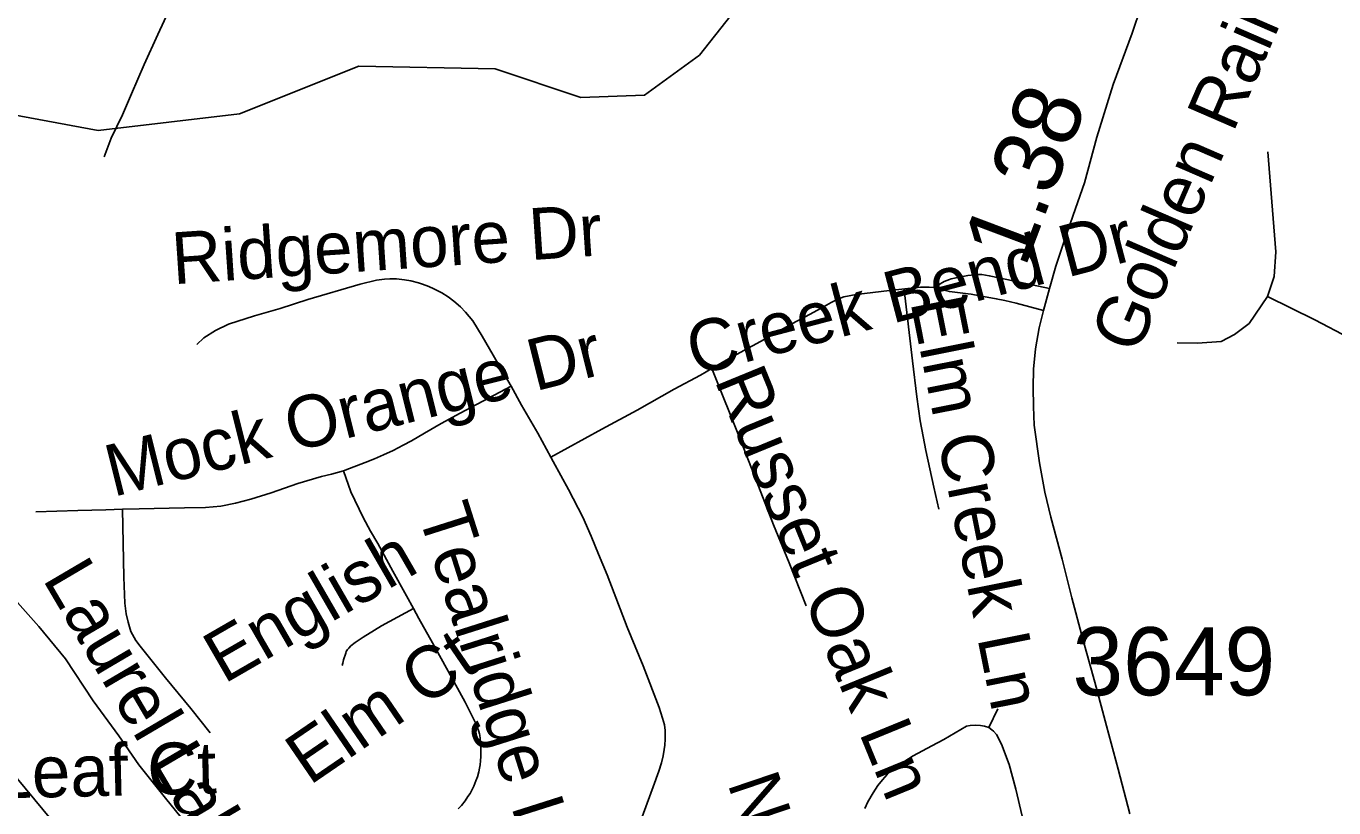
# Model space of a CAD drawing. Extents: x 1383679 to 1536984, y 460658 to 651027.
# Drawn here: x 1452269 to 1454668, y 485355 to 486789 of the extents above; entities that cross this region are included whole.
import ezdxf

# ---------------------------------------------------------------- set-up
doc = ezdxf.new("R2010")
doc.units = 0
for name, color, linetype in [('Exist Hydrographic Creek Single Shore', 7, 'Continuous'), ('Exist Hydrographic Misc Water Feature', 7, 'Continuous'), ('Exist Road Non-System Type 51', 7, 'Continuous'), ('Exist Road Non-System Type 51 Label', 7, 'Continuous'), ('Exist Road Secondary Mileage Hundredths English Label', 7, 'Continuous'), ('Exist Road Secondary Type 51 Attributed', 7, 'Continuous'), ('Exist Road Secondary Type 51 Number Label', 7, 'Continuous')]:
    doc.layers.add(name, color=color, linetype=linetype)

msp = doc.modelspace()

# ---------------------------------------------------------------- linework, layer by layer
at = {"layer": 'Exist Hydrographic Creek Single Shore'}
msp.add_lwpolyline([(1451305.3, 486835.8), (1451546.2, 486755.5), (1452401.3, 486597.1), (1452660.2, 486628), (1452879.2, 486715.5), (1453129.2, 486710.5), (1453286.3, 486658.1), (1453403.2, 486662.3), (1453504.2, 486735.7), (1454042.3, 487417.5)], dxfattribs=at)
at = {"layer": 'Exist Hydrographic Misc Water Feature'}
for points in [[(1452545.9, 486850.8), (1452510.5, 486773.6), (1452485.5, 486718.2), (1452462.4, 486664.6), (1452445.7, 486626.3), (1452425, 486583.3), (1452412.3, 486549.1)], [(1452125.2, 485950.1), (1452154, 485881.4), (1452183, 485823.3), (1452212.2, 485778.4), (1452253.4, 485731.6), (1452292.6, 485687.4), (1452341.5, 485628.1), (1452392.1, 485550.8), (1452438.9, 485486.6), (1452476, 485433.4), (1452524.9, 485372.5), (1452571.8, 485314.1), (1452632.8, 485253), (1452672.1, 485213.6), (1452703.2, 485161.3), (1452720.3, 485115), (1452723.7, 485081.3), (1452713, 485043), (1452700.5, 485021), (1452661.8, 484974.2), (1452620.9, 484934.8), (1452590.3, 484899.3), (1452580, 484885.6)]]:
    msp.add_lwpolyline(points, dxfattribs=at)
at = {"layer": 'Exist Road Non-System Type 51'}
msp.add_line((1454034.6, 485501.9), (1454051.7, 485536.1), dxfattribs=at)
for points in [[(1454546.3, 486293.1), (1454558, 486329.3), (1454561.5, 486374.6), (1454546.9, 486558.2)], [(1453158.6, 486128.1), (1453148.6, 486146.3), (1453105.8, 486220), (1453088.2, 486248.4), (1453075.1, 486263.9), (1453066.1, 486273.8), (1453053.3, 486284.1), (1453043.4, 486292.5), (1453031.7, 486299.6), (1453014.2, 486308), (1453004.4, 486312.4), (1452992.6, 486316.6), (1452989, 486317.6), (1452974.6, 486321.6), (1452962.8, 486323.7), (1452948.3, 486325.2), (1452936.1, 486325.2), (1452926.3, 486324.8), (1452912, 486322.7), (1452881.5, 486315.5), (1452785.6, 486287.1), (1452735.3, 486270.9), (1452688.1, 486257.1), (1452640.4, 486241.9), (1452616.4, 486230.4), (1452595.2, 486216.9), (1452582.4, 486205)], [(1454145.9, 486307.6), (1454056.5, 486326.6), (1454035.8, 486331), (1454022.1, 486332.9), (1454012.6, 486332.9), (1454008.8, 486332.7), (1454002.5, 486332.2), (1453996.4, 486331.2), (1453987, 486329.5), (1453974.8, 486327.2), (1453966, 486325.1), (1453963, 486324.3), (1453957.6, 486322.2), (1453952.9, 486320.5), (1453949.8, 486318.8), (1453945.8, 486316.3), (1453943.3, 486314.2), (1453939.2, 486309.5)], [(1453526.7, 486160.6), (1453557.5, 486178.4), (1453616.2, 486210.5), (1453673.3, 486242.4), (1453707.2, 486260.1), (1453733.1, 486274.7), (1453745.9, 486282), (1453759.1, 486288.5), (1453769.2, 486292), (1453791.5, 486296.5), (1453853, 486303.8), (1453880.9, 486306.7), (1453909.7, 486309.9), (1453925.4, 486309.9), (1453939.2, 486309.5)], [(1453943.4, 485902.5), (1453934, 485942.8), (1453919.2, 486010), (1453914.2, 486035.8), (1453908.7, 486064.5), (1453902.6, 486108.5), (1453895.1, 486174.5), (1453879.9, 486305.2)], [(1453939.2, 486309.5), (1453939.9, 486309.5), (1453953.1, 486304.2), (1453962.6, 486301.9), (1453977.3, 486300.1), (1453987, 486299), (1453996.9, 486297.6), (1454002.5, 486296.9), (1454008.4, 486295.9), (1454016, 486294.6), (1454025.2, 486292.9), (1454048.4, 486288.7), (1454064.3, 486285.4), (1454084.9, 486280.5), (1454135.3, 486267)], [(1454546.3, 486293.1), (1454512.4, 486243.2), (1454485.6, 486222.8), (1454461.1, 486210.3), (1454417.8, 486206.9), (1454380.5, 486208.1)], [(1454904.3, 486054), (1454809.7, 486128.8), (1454751.3, 486180.9), (1454720.9, 486204.7), (1454695.8, 486217.1), (1454632.7, 486250), (1454546.3, 486293.1)], [(1453231.6, 485997.8), (1453325.3, 486049.3), (1453389.8, 486084.2), (1453457.8, 486123), (1453505.9, 486148.7), (1453526.7, 486160.6)], [(1453700, 485725.4), (1453668.5, 485804.3), (1453640.2, 485873.8), (1453608.4, 485955.8), (1453579.9, 486028), (1453526.7, 486160.6)], [(1452851.3, 485973.2), (1452854.1, 485974), (1452890.8, 485988.3), (1452907.8, 485995.2), (1452924.8, 486002.2), (1452942, 486010.3), (1452960.9, 486019.9), (1452975.8, 486028.2), (1452999.9, 486042.3), (1453030.6, 486059.9), (1453065.5, 486078.6), (1453158.6, 486128.1)], [(1453231.6, 485997.8), (1453207.8, 486041.9), (1453177.5, 486093.7), (1453158.6, 486128.1)], [(1451818.5, 486101.7), (1451829.6, 485923.7), (1451785.1, 485793.9), (1451740.7, 485675.2), (1451751.8, 485519.4), (1451777.7, 485319.2), (1451792.6, 485170.8), (1451830.7, 484925.2), (1451840.3, 484872.1), (1451880, 484780.3), (1451977.9, 484647.9), (1452092.8, 484555.2), (1452237.3, 484507), (1452374.5, 484469.9), (1452456, 484469.9), (1452537.5, 484499.6), (1452611.7, 484558.9), (1452682.1, 484673.9), (1452700.6, 484796.3), (1452667.2, 484900.1), (1452541.2, 485059.6), (1452107.6, 485582.5)], [(1453370.1, 485261), (1453381.4, 485290.4), (1453401.3, 485344.7), (1453419.4, 485393.1), (1453429.6, 485422.1), (1453434.3, 485437.4), (1453437.6, 485449.8), (1453439.5, 485461.9), (1453440.3, 485469.9), (1453441.2, 485480.6), (1453441.2, 485487.6), (1453441.2, 485496.8), (1453439.9, 485507.1), (1453436.1, 485519), (1453430, 485538.7), (1453400.8, 485615), (1453371.3, 485686.4), (1453334.7, 485782.2), (1453319, 485820.1), (1453305.2, 485853.3), (1453290.2, 485888.1), (1453264.2, 485938.7), (1453235.7, 485990.2), (1453231.6, 485997.8)], [(1452445.9, 485902.4), (1452476.5, 485903.3), (1452531.3, 485904.2), (1452559.3, 485905.1), (1452598.1, 485905.5), (1452625.9, 485908), (1452653, 485913.5), (1452681.1, 485921.2), (1452718.8, 485932.5), (1452767.2, 485949.5), (1452810.9, 485962.6), (1452829.4, 485967), (1452851.3, 485973.2)], [(1452851.3, 485973.2), (1452864.5, 485934.2), (1452887, 485887.3), (1452900.9, 485862), (1452913.9, 485839.9), (1452941.9, 485788.9), (1452966.8, 485743.9), (1452979.6, 485720.4)], [(1452286.9, 485897.7), (1452363.8, 485899.9), (1452415.2, 485901.5), (1452445.9, 485902.4)], [(1452606.7, 485492.1), (1452570.9, 485536.7), (1452524.9, 485593), (1452497.7, 485626.6), (1452478, 485651.3), (1452470.5, 485661.6), (1452461.3, 485678.1), (1452456.1, 485695.5), (1452452.4, 485710.4), (1452450.3, 485730.3), (1452448.1, 485777.6), (1452445.9, 485902.4)], [(1452848.7, 485615.8), (1452849.8, 485620), (1452851.3, 485626.3), (1452855.3, 485638.6), (1452856.3, 485641.5), (1452858.7, 485645.4), (1452860.7, 485647.5), (1452864.9, 485651.9), (1452872.3, 485657.9), (1452887.2, 485667.9), (1452907.8, 485680.4), (1452921.2, 485688.5), (1452979.6, 485720.4)], [(1452979.6, 485720.4), (1452989.5, 485702.3), (1453014.4, 485657.3), (1453043.3, 485605.5), (1453074.1, 485548.5), (1453092.5, 485512), (1453094.3, 485507.9), (1453096.4, 485503.5), (1453099.7, 485494.9), (1453100.8, 485490.5), (1453101.4, 485487.8), (1453101.9, 485481.8), (1453102.8, 485473.1), (1453103, 485466.7), (1453103.2, 485460), (1453103.2, 485448.6), (1453102.5, 485440.9), (1453101.6, 485433.8), (1453100.6, 485427.4), (1453099.2, 485420.8), (1453096.7, 485411.5), (1453094.2, 485404.4), (1453090.2, 485394.7), (1453087.3, 485388.4), (1453083.4, 485381.1), (1453079.5, 485375.2), (1453074.2, 485367.2), (1453067.6, 485359), (1453061.6, 485352.7)], [(1453807.2, 485353.4), (1453813, 485365.9), (1453822.7, 485382.3), (1453831.5, 485395.8), (1453839.7, 485406.2), (1453848.5, 485416.1), (1453860.7, 485427.1), (1453879.2, 485439.2), (1453896.4, 485450), (1453930.1, 485468.5), (1453952.4, 485480.3), (1453993.7, 485504.2), (1454000.5, 485505.5), (1454010.3, 485506.5), (1454019.9, 485505.8), (1454027.2, 485504.6), (1454034.6, 485501.9)], [(1454034.6, 485501.9), (1454034.8, 485501.8), (1454040.4, 485497.5), (1454043.4, 485495.1), (1454048.9, 485489.5), (1454057.9, 485471.7), (1454072.2, 485434.3), (1454084.7, 485388.9), (1454105.1, 485300.4), (1454117.6, 485250.1)]]:
    msp.add_lwpolyline(points, dxfattribs=at)
at = {"layer": 'Exist Road Secondary Type 51 Attributed'}
msp.add_lwpolyline([(1454330.8, 486874.3), (1454298.1, 486775.8), (1454263.1, 486681.7), (1454232.7, 486585.4), (1454210.6, 486501.4), (1454189.4, 486442.3), (1454172, 486390.9), (1454157.9, 486348.5), (1454145.9, 486307.6), (1454135.3, 486267), (1454127.2, 486235.1), (1454120.6, 486197), (1454116.8, 486159.5), (1454116.4, 486125.7), (1454116.6, 486091.2), (1454118.2, 486056.7), (1454128.1, 485987.8), (1454137.5, 485933.9), (1454148.9, 485887.8), (1454169.3, 485810.7), (1454187.1, 485739.7), (1454207.6, 485664.1), (1454229.1, 485585.3), (1454250.7, 485505.1), (1454272.2, 485425.8), (1454293.3, 485343.6)], dxfattribs=at)

# ---------------------------------------------------------------- texts
at = {"layer": 'Exist Road Non-System Type 51 Label'}
for s, rotation, p in [('Golden Rain Ct', 66.5639, (1454305.9, 486183.5)), ('Ridgemore Dr', 3.8647, (1452539.2, 486315.2)), ('Creek Bend Dr', 14.7843, (1453495.6, 486147.1)), ('Elm Creek Ln', 281.2779, (1453890.8, 486283)), ('Mock Orange Dr', 14.0608, (1452428.6, 485924.9)), ('Russet Oak Ln', 292.2938, (1453531, 486139.7)), ('Tealridge Ln', 287.636, (1452987.2, 485895.9)), ('English', 29.9821, (1452632.1, 485581.2)), ('Laurel Lake Ln', 300.4728, (1452298.1, 485774.7)), ('Elm Ct', 34.3807, (1452788.9, 485394.8)), ('Golden Leaf Ct', 1.3412, (1451765, 485361.2)), ('Newberry Park Ln', 288.7085, (1453555, 485400))]:
    msp.add_text(s, height=95, rotation=rotation, dxfattribs=at).set_placement(p)
at = {"layer": 'Exist Road Secondary Mileage Hundredths English Label'}
msp.add_text('1.38', height=125, rotation=69.3586, dxfattribs=at).set_placement((1454101.1, 486343.5))
at = {"layer": 'Exist Road Secondary Type 51 Number Label'}
msp.add_text('3649', height=125, dxfattribs=at).set_placement((1454188.3, 485561.1))

doc.saveas('drawing.dxf')
